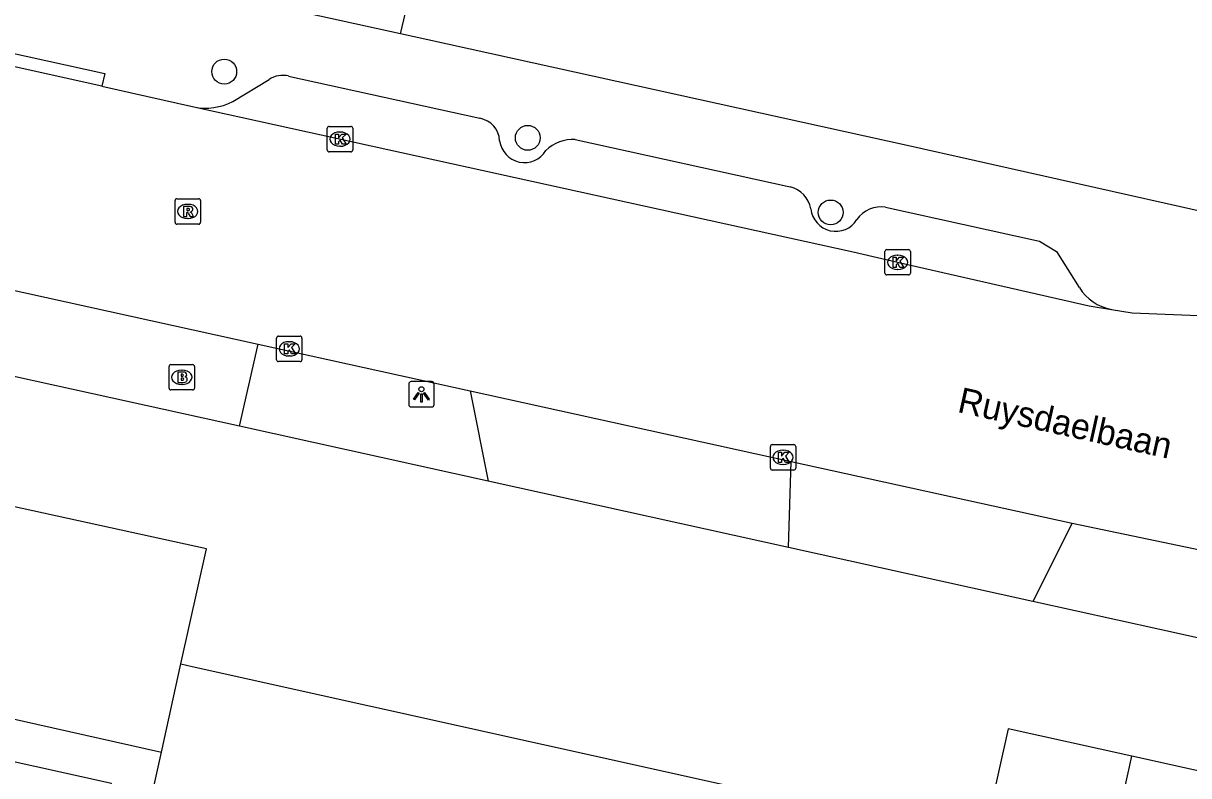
# Model space of a CAD drawing. Extents: x 162172 to 163187, y 382874 to 383684.
# Drawn here: x 163018.22 to 163064.08, y 383050.22 to 383079.81 of the extents above; entities that cross this region are included whole.
import ezdxf

# ---------------------------------------------------------------- set-up
doc = ezdxf.new("R2010")
doc.units = 0
for name, color, linetype in [('IMGEO_Boom', 7, 'Continuous'), ('IMGEO_Brandkraan', 7, 'Continuous'), ('IMGEO_Groenvoorziening', 7, 'Continuous'), ('IMGEO_Kolk', 7, 'Continuous'), ('IMGEO_Lichtpunt', 7, 'Continuous'), ('IMGEO_Openbare_ruimte_label', 7, 'Continuous'), ('IMGEO_Pand', 7, 'Continuous'), ('IMGEO_Rijbaan_lokaal_open', 7, 'Continuous'), ('IMGEO_Rioolput', 7, 'Continuous'), ('IMGEO_Voetpad_open', 7, 'Continuous')]:
    doc.layers.add(name, color=color, linetype=linetype)

msp = doc.modelspace()

# ---------------------------------------------------------------- linework, layer by layer
at = {"layer": 'IMGEO_Boom'}
for centre in [(163026.128, 383077.913), (163038.074, 383075.307), (163049.993, 383072.373)]:
    msp.add_circle(centre, 0.489, dxfattribs=at)
at = {"layer": 'IMGEO_Brandkraan'}
for p, q in [((163023.958, 383065.464), (163023.958, 383066.316)), ((163024.033, 383066.39), (163024.885, 383066.39)), ((163024.959, 383066.316), (163024.959, 383065.464)), ((163024.446, 383066.17), (163024.471, 383066.17)), ((163024.885, 383065.39), (163024.033, 383065.39)), ((163024.469, 383065.61), (163024.444, 383065.61))]:
    msp.add_line(p, q, dxfattribs=at)
for points in [[(163023.958, 383065.464), (163023.958, 383066.316)], [(163024.033, 383066.39), (163024.885, 383066.39)], [(163024.959, 383066.316), (163024.959, 383065.464)], [(163024.306, 383066.09), (163024.306, 383065.69), (163024.519, 383065.69)], [(163024.537, 383066.09), (163024.306, 383066.09)], [(163024.485, 383066.009), (163024.431, 383066.009), (163024.431, 383065.933)], [(163024.431, 383065.933), (163024.484, 383065.933)], [(163024.493, 383065.857), (163024.431, 383065.857), (163024.431, 383065.776)], [(163024.431, 383065.776), (163024.493, 383065.776)], [(163024.885, 383065.39), (163024.033, 383065.39)]]:
    msp.add_lwpolyline(points, dxfattribs=at)
for centre, radius, start, end in [((163024.035, 383066.314), 0.0765, 91.552, 178.448), ((163024.035, 383066.314), 0.0765, 91.552, 178.448), ((163024.883, 383066.314), 0.0765, 1.552, 88.448), ((163024.883, 383066.314), 0.0765, 1.552, 88.448), ((163024.486, 383065.971), 0.0379, 267.8285, 90.9355), ((163024.494, 383065.816), 0.0404, 269.8759, 90.5077), ((163024.541, 383065.945), 0.145, 59.4692, 91.5367), ((163024.566, 383065.992), 0.0922, 285.5137, 58.1501), ((163024.571, 383065.8), 0.105, 301.3115, 78.989), ((163024.035, 383065.466), 0.0765, 181.552, 268.448), ((163024.035, 383065.466), 0.0765, 181.552, 268.448), ((163024.525, 383065.941), 0.251, 268.6676, 293.5347), ((163024.883, 383065.466), 0.0765, 271.552, 358.448), ((163024.883, 383065.466), 0.0765, 271.552, 358.448)]:
    msp.add_arc(centre, radius, start, end, dxfattribs=at)
for centre, major_axis, ratio, start_param, end_param in [((163024.445, 383065.89), (-0.387, 0.002), 0.722429, 4.712389, 7.853982), ((163024.47, 383065.89), (-0.39, 0.002), 0.717154, 1.570796, 4.712389)]:
    msp.add_ellipse(centre, major_axis=major_axis, ratio=ratio, start_param=start_param, end_param=end_param, dxfattribs=at)
at = {"layer": 'IMGEO_Groenvoorziening'}
msp.add_lwpolyline([(163033.061, 383079.404), (163035.506, 383089.659)], dxfattribs=at)
at = {"layer": 'IMGEO_Kolk'}
for p, q in [((163030.183, 383074.83), (163030.183, 383075.682)), ((163030.258, 383075.756), (163031.11, 383075.756)), ((163030.671, 383075.536), (163030.696, 383075.536)), ((163031.184, 383075.682), (163031.184, 383074.83)), ((163030.694, 383074.976), (163030.669, 383074.976)), ((163031.11, 383074.756), (163030.258, 383074.756)), ((163052.127, 383069.987), (163052.127, 383070.839)), ((163052.202, 383070.913), (163053.054, 383070.913)), ((163053.128, 383070.839), (163053.128, 383069.987)), ((163052.615, 383070.693), (163052.64, 383070.693)), ((163053.054, 383069.913), (163052.202, 383069.913)), ((163052.638, 383070.133), (163052.613, 383070.133)), ((163028.185, 383066.582), (163028.185, 383067.434)), ((163028.26, 383067.508), (163029.112, 383067.508)), ((163028.673, 383067.288), (163028.698, 383067.288)), ((163029.186, 383067.434), (163029.186, 383066.582)), ((163028.696, 383066.728), (163028.671, 383066.728)), ((163029.112, 383066.508), (163028.26, 383066.508)), ((163047.618, 383062.314), (163047.618, 383063.166)), ((163047.693, 383063.24), (163048.545, 383063.24)), ((163048.106, 383063.02), (163048.131, 383063.02)), ((163048.619, 383063.166), (163048.619, 383062.314)), ((163048.545, 383062.24), (163047.693, 383062.24)), ((163048.129, 383062.46), (163048.104, 383062.46))]:
    msp.add_line(p, q, dxfattribs=at)
for points in [[(163030.183, 383074.83), (163030.183, 383075.682)], [(163030.258, 383075.756), (163031.11, 383075.756)], [(163030.504, 383075.456), (163030.627, 383075.456), (163030.627, 383075.305), (163030.757, 383075.456), (163030.921, 383075.456), (163030.775, 383075.305), (163030.928, 383075.056), (163030.776, 383075.056), (163030.691, 383075.22), (163030.627, 383075.153), (163030.627, 383075.056), (163030.504, 383075.056), (163030.504, 383075.456)], [(163031.184, 383075.682), (163031.184, 383074.83)], [(163031.11, 383074.756), (163030.258, 383074.756)], [(163052.127, 383069.987), (163052.127, 383070.839)], [(163052.202, 383070.913), (163053.054, 383070.913)], [(163053.128, 383070.839), (163053.128, 383069.987)], [(163052.448, 383070.613), (163052.571, 383070.613), (163052.571, 383070.462), (163052.701, 383070.613), (163052.865, 383070.613), (163052.719, 383070.462), (163052.872, 383070.213), (163052.72, 383070.213), (163052.635, 383070.377), (163052.571, 383070.31), (163052.571, 383070.213), (163052.448, 383070.213), (163052.448, 383070.613)], [(163053.054, 383069.913), (163052.202, 383069.913)], [(163028.185, 383066.582), (163028.185, 383067.434)], [(163028.26, 383067.508), (163029.112, 383067.508)], [(163028.506, 383067.208), (163028.629, 383067.208), (163028.629, 383067.057), (163028.759, 383067.208), (163028.923, 383067.208), (163028.777, 383067.057), (163028.93, 383066.808), (163028.778, 383066.808), (163028.693, 383066.972), (163028.629, 383066.905), (163028.629, 383066.808), (163028.506, 383066.808), (163028.506, 383067.208)], [(163029.186, 383067.434), (163029.186, 383066.582)], [(163029.112, 383066.508), (163028.26, 383066.508)], [(163047.618, 383062.314), (163047.618, 383063.166)], [(163047.693, 383063.24), (163048.545, 383063.24)], [(163048.619, 383063.166), (163048.619, 383062.314)], [(163047.939, 383062.94), (163048.062, 383062.94), (163048.062, 383062.789), (163048.192, 383062.94), (163048.356, 383062.94), (163048.21, 383062.789), (163048.363, 383062.54), (163048.211, 383062.54), (163048.126, 383062.704), (163048.062, 383062.637), (163048.062, 383062.54), (163047.939, 383062.54), (163047.939, 383062.94)], [(163048.545, 383062.24), (163047.693, 383062.24)]]:
    msp.add_lwpolyline(points, dxfattribs=at)
for centre, start, end in [((163030.26, 383075.68), 91.552, 178.448), ((163030.26, 383075.68), 91.552, 178.448), ((163031.108, 383075.68), 1.552, 88.448), ((163031.108, 383075.68), 1.552, 88.448), ((163030.26, 383074.832), 181.552, 268.448), ((163030.26, 383074.832), 181.552, 268.448), ((163031.108, 383074.832), 271.552, 358.448), ((163031.108, 383074.832), 271.552, 358.448), ((163052.204, 383070.837), 91.552, 178.448), ((163052.204, 383070.837), 91.552, 178.448), ((163053.052, 383070.837), 1.552, 88.448), ((163053.052, 383070.837), 1.552, 88.448), ((163052.204, 383069.989), 181.552, 268.448), ((163052.204, 383069.989), 181.552, 268.448), ((163053.052, 383069.989), 271.552, 358.448), ((163053.052, 383069.989), 271.552, 358.448), ((163028.262, 383067.432), 91.552, 178.448), ((163028.262, 383067.432), 91.552, 178.448), ((163029.11, 383067.432), 1.552, 88.448), ((163029.11, 383067.432), 1.552, 88.448), ((163028.262, 383066.584), 181.552, 268.448), ((163028.262, 383066.584), 181.552, 268.448), ((163029.11, 383066.584), 271.552, 358.448), ((163029.11, 383066.584), 271.552, 358.448), ((163047.695, 383063.164), 91.552, 178.448), ((163047.695, 383063.164), 91.552, 178.448), ((163048.543, 383063.164), 1.552, 88.448), ((163048.543, 383063.164), 1.552, 88.448), ((163047.695, 383062.316), 181.552, 268.448), ((163047.695, 383062.316), 181.552, 268.448), ((163048.543, 383062.316), 271.552, 358.448), ((163048.543, 383062.316), 271.552, 358.448)]:
    msp.add_arc(centre, 0.0765, start, end, dxfattribs=at)
for centre, major_axis, ratio, start_param, end_param in [((163030.67, 383075.256), (-0.387, 0.002), 0.722429, 4.712389, 7.853982), ((163030.695, 383075.256), (-0.39, 0.002), 0.717154, 1.570796, 4.712389), ((163052.614, 383070.413), (-0.387, 0.002), 0.722429, 4.712389, 7.853982), ((163052.639, 383070.413), (-0.39, 0.002), 0.717154, 1.570796, 4.712389), ((163028.672, 383067.008), (-0.387, 0.002), 0.722429, 4.712389, 7.853982), ((163028.697, 383067.008), (-0.39, 0.002), 0.717154, 1.570796, 4.712389), ((163048.105, 383062.74), (-0.387, 0.002), 0.722429, 4.712389, 7.853982), ((163048.13, 383062.74), (-0.39, 0.002), 0.717154, 1.570796, 4.712389)]:
    msp.add_ellipse(centre, major_axis=major_axis, ratio=ratio, start_param=start_param, end_param=end_param, dxfattribs=at)
at = {"layer": 'IMGEO_Lichtpunt'}
for p, q in [((163033.388, 383065.623), (163033.388, 383064.816)), ((163033.388, 383065.623), (163033.388, 383064.816)), ((163034.29, 383065.718), (163033.482, 383065.718)), ((163034.29, 383065.718), (163033.482, 383065.718)), ((163034.384, 383064.816), (163034.384, 383065.623)), ((163034.384, 383064.816), (163034.384, 383065.623)), ((163033.482, 383064.722), (163034.29, 383064.722)), ((163033.482, 383064.722), (163034.29, 383064.722))]:
    msp.add_line(p, q, dxfattribs=at)
for points in [[(163033.762, 383065.287), (163033.801, 383065.259), (163033.613, 383064.997), (163033.575, 383065.024), (163033.762, 383065.287)], [(163033.974, 383065.259), (163034.012, 383065.286), (163034.199, 383065.024), (163034.16, 383064.996), (163033.974, 383065.259)], [(163033.864, 383065.239), (163033.911, 383065.239), (163033.911, 383064.917), (163033.864, 383064.917), (163033.864, 383065.239)]]:
    msp.add_lwpolyline(points, dxfattribs=at)
msp.add_circle((163033.887, 383065.421), 0.0994, dxfattribs=at)
for centre, start, end in [((163033.482, 383065.623), 90, 180), ((163033.482, 383065.623), 90, 180), ((163034.29, 383065.623), 0, 90), ((163034.29, 383065.623), 0, 90), ((163033.482, 383064.816), 180, 270), ((163033.482, 383064.816), 180, 270), ((163034.29, 383064.816), 270, 0), ((163034.29, 383064.816), 270, 360)]:
    msp.add_arc(centre, 0.0946, start, end, dxfattribs=at)
at = {"layer": 'IMGEO_Pand'}
for points in [[(163024.425, 383054.615), (163025.431, 383059.143), (163000, 383064.696), (162999.853, 383064.728), (162998.128, 383056.869), (163000, 383056.45), (163023.655, 383051.146)], [(163013.002, 383010.793), (163021.692, 383049.919), (162997.188, 383055.338), (162991.82, 383031.154), (162977.209, 383034.392), (162973.909, 383019.397), (163013.002, 383010.793)], [(163023.655, 383051.146), (163024.425, 383054.615)], [(163024.425, 383054.615), (163024.867, 383054.517), (163045.835, 383049.861), (163044.751, 383044.98), (163041.278, 383029.339), (163041.801, 383029.223)], [(163061.84, 383050.987), (163056.976, 383052.067), (163055.892, 383047.186), (163051.428, 383027.085), (163041.801, 383029.223)], [(163014.36, 383009.297), (163023.655, 383051.146)], [(163050.852, 383001.172), (163061.84, 383050.987)], [(163073.528, 383045.327), (163070.025, 383046.107), (163070.646, 383049.031), (163061.84, 383050.987)]]:
    msp.add_lwpolyline(points, dxfattribs=at)
at = {"layer": 'IMGEO_Rijbaan_lokaal_open'}
for points in [[(163021.318, 383077.345), (163013.684, 383079.024)], [(163021.318, 383077.345), (163024.93, 383076.525)], [(163024.93, 383076.525), (163050.878, 383070.822), (163052.628, 383070.411), (163060.169, 383068.694), (163061.041, 383068.559)], [(163003.235, 383072.524), (163027.464, 383067.193)], [(163061.041, 383068.559), (163061.853, 383068.428), (163067.058, 383068.213), (163068.825, 383068.129)], [(163027.464, 383067.193), (163035.8, 383065.359)], [(163035.8, 383065.359), (163048.436, 383062.578)], [(163048.436, 383062.578), (163059.491, 383060.146)], [(163059.491, 383060.146), (163068.103, 383058.359)]]:
    msp.add_lwpolyline(points, dxfattribs=at)
at = {"layer": 'IMGEO_Rioolput'}
for p, q in [((163024.193, 383071.986), (163024.193, 383072.838)), ((163024.268, 383072.912), (163025.12, 383072.912)), ((163024.681, 383072.692), (163024.706, 383072.692)), ((163025.194, 383072.838), (163025.194, 383071.986)), ((163025.12, 383071.912), (163024.268, 383071.912)), ((163024.704, 383072.132), (163024.679, 383072.132))]:
    msp.add_line(p, q, dxfattribs=at)
for points in [[(163024.193, 383071.986), (163024.193, 383072.838)], [(163024.268, 383072.912), (163025.12, 383072.912)], [(163024.782, 383072.61), (163024.53, 383072.612), (163024.53, 383072.212)], [(163025.194, 383072.838), (163025.194, 383071.986)], [(163024.53, 383072.212), (163024.654, 383072.212), (163024.654, 383072.374), (163024.665, 383072.374)], [(163024.708, 383072.531), (163024.654, 383072.531), (163024.654, 383072.45)], [(163024.654, 383072.45), (163024.706, 383072.45)], [(163024.712, 383072.345), (163024.783, 383072.212), (163024.923, 383072.212), (163024.858, 383072.338)], [(163025.12, 383071.912), (163024.268, 383071.912)]]:
    msp.add_lwpolyline(points, dxfattribs=at)
for centre, radius, start, end in [((163024.27, 383072.836), 0.0765, 91.552, 178.448), ((163024.27, 383072.836), 0.0765, 91.552, 178.448), ((163024.781, 383072.5), 0.109, 350.3612, 89.416), ((163025.118, 383072.836), 0.0765, 1.552, 88.448), ((163025.118, 383072.836), 0.0765, 1.552, 88.448), ((163024.664, 383072.321), 0.0533, 26.0293, 88.6989), ((163024.69, 383072.639), 0.19, 274.7715, 282.9687), ((163024.714, 383072.435), 0.0964, 77.0061, 93.1865), ((163024.728, 383072.492), 0.0378, 276.6634, 79.6772), ((163024.779, 383072.5), 0.112, 277.5842, 350.9817), ((163024.763, 383072.285), 0.108, 29.5134, 73.7905), ((163024.27, 383071.988), 0.0765, 181.552, 268.448), ((163024.27, 383071.988), 0.0765, 181.552, 268.448), ((163025.118, 383071.988), 0.0765, 271.552, 358.448), ((163025.118, 383071.988), 0.0765, 271.552, 358.448)]:
    msp.add_arc(centre, radius, start, end, dxfattribs=at)
for centre, major_axis, ratio, start_param, end_param in [((163024.68, 383072.412), (-0.387, 0.002), 0.722429, 4.712389, 7.853982), ((163024.705, 383072.412), (-0.39, 0.002), 0.717154, 1.570796, 4.712389)]:
    msp.add_ellipse(centre, major_axis=major_axis, ratio=ratio, start_param=start_param, end_param=end_param, dxfattribs=at)
at = {"layer": 'IMGEO_Voetpad_open'}
for points in [[(163033.061, 383079.404), (163023.005, 383081.619)], [(163013.684, 383079.024), (163013.791, 383079.512), (163021.425, 383077.833), (163021.318, 383077.345)], [(163064.86, 383072.345), (163063.757, 383072.593), (163053.004, 383075.009), (163034.136, 383079.167), (163033.061, 383079.404)], [(163028.658, 383077.739), (163036.192, 383076.076)], [(163026.473, 383076.735), (163027.895, 383077.603)], [(163039.938, 383075.243), (163048.399, 383073.384)], [(163052.154, 383072.575), (163058.208, 383071.244), (163058.882, 383070.833), (163059.777, 383069.415)], [(163026.73, 383063.968), (163002.591, 383069.27)], [(163026.73, 383063.968), (163027.464, 383067.193)], [(163035.8, 383065.359), (163036.516, 383061.806)], [(163036.516, 383061.806), (163026.73, 383063.968)], [(163048.334, 383059.191), (163048.436, 383062.578)], [(163048.334, 383059.191), (163036.516, 383061.806)], [(163059.491, 383060.146), (163057.944, 383057.071)], [(163057.944, 383057.071), (163048.334, 383059.191)], [(163068.099, 383054.827), (163062.946, 383055.966), (163057.944, 383057.071)]]:
    msp.add_lwpolyline(points, dxfattribs=at)
for centre, radius, start, end in [((163028.438, 383076.764), 1, 77.2957, 122.9172), ((163025.403, 383078.82), 2.343, 258.3412, 297.1593), ((163036.024, 383075.15), 0.941, 2.7391, 79.7156), ((163037.945, 383075.321), 0.989, 187.338, 328.5969), ((163039.849, 383073.748), 1.497, 86.5887, 135.058), ((163048.099, 383072.281), 1.143, 11.8076, 74.7991), ((163050.192, 383072.607), 0.979, 185.4209, 328.5575), ((163051.969, 383071.444), 1.146, 80.6923, 145.2746), ((163061.358, 383070.388), 1.856, 211.6131, 260.174)]:
    msp.add_arc(centre, radius, start, end, dxfattribs=at)

# ---------------------------------------------------------------- texts
at = {"layer": 'IMGEO_Openbare_ruimte_label'}
msp.add_text('Ruysdaelbaan', height=1, rotation=347.5209, dxfattribs=at).set_placement((163054.942, 383064.53))

doc.saveas('drawing.dxf')
